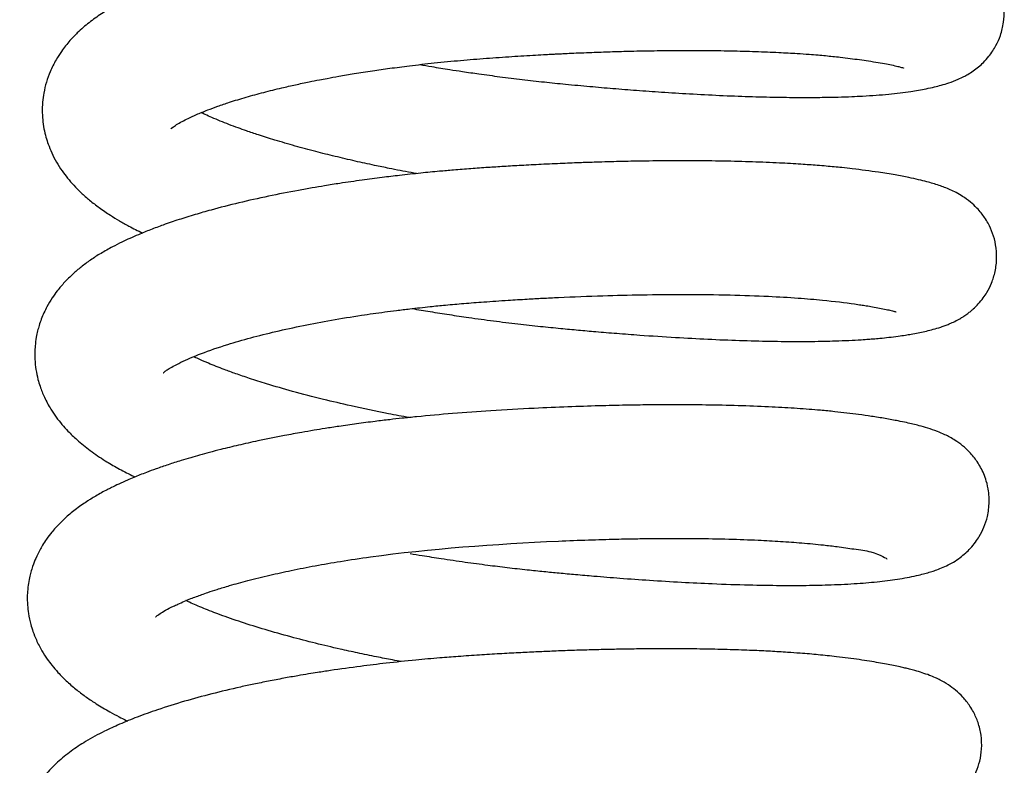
# Model space of a CAD drawing. Header units: inches. Extents: x 0 to 77643, y -44170 to 0.
# Tile 397 of 546: x 76167.48 to 76170.04, y -39518.42 to -39516.47. Entities that reach past the tile are written whole.
import ezdxf

# ---------------------------------------------------------------- set-up
doc = ezdxf.new("R2010")
doc.units = ezdxf.units.IN
doc.header["$MEASUREMENT"] = 0
doc.layers.get('0').update_dxf_attribs({"lineweight": 0})
doc.layers.add('FAKRO LOFT LADDERS', color=7, linetype='Continuous')

# ---------------------------------------------------------------- blocks, each defined once
blk = doc.blocks.new('A$C6AF374F8')
at = {"layer": 'FAKRO LOFT LADDERS', "color": 7, "linetype": 'Continuous'}
for points, knots in [([(613.227, 2567.94), (613.33, 2567.923), (613.59, 2567.879), (613.961, 2567.819), (614.372, 2567.756), (614.807, 2567.693), (615.327, 2567.623), (615.896, 2567.552), (616.468, 2567.487), (617.057, 2567.428), (617.655, 2567.372), (618.273, 2567.319), (618.897, 2567.269), (619.563, 2567.222), (620.289, 2567.177), (621.054, 2567.137), (621.815, 2567.108), (622.533, 2567.09), (623.169, 2567.083), (623.697, 2567.086), (624.127, 2567.094), (624.475, 2567.106), (624.808, 2567.122), (625.13, 2567.142), (625.454, 2567.169), (625.757, 2567.202), (626.014, 2567.238), (626.24, 2567.275), (626.444, 2567.313), (626.64, 2567.355), (626.833, 2567.404), (627.037, 2567.465), (627.231, 2567.538), (627.399, 2567.618), (627.529, 2567.689), (627.66, 2567.773), (627.796, 2567.876), (627.936, 2568.003), (628.054, 2568.133), (628.17, 2568.292), (628.277, 2568.472), (628.384, 2568.714), (628.461, 2569.031), (628.476, 2569.346), (628.441, 2569.652), (628.357, 2569.945), (628.217, 2570.229), (628.049, 2570.464), (627.886, 2570.633), (627.744, 2570.751), (627.661, 2570.813), (627.499, 2570.92), (627.31, 2571.018), (627.089, 2571.111), (626.878, 2571.183), (626.67, 2571.243), (626.448, 2571.298), (626.197, 2571.353), (625.928, 2571.405), (625.666, 2571.45), (625.422, 2571.488), (625.187, 2571.523), (624.884, 2571.564), (624.485, 2571.611), (624.027, 2571.655), (623.553, 2571.692), (623.038, 2571.724), (622.43, 2571.754), (621.724, 2571.777), (620.99, 2571.791), (620.314, 2571.794), (619.701, 2571.792), (619.091, 2571.784), (618.451, 2571.77), (617.724, 2571.748), (616.929, 2571.716), (616.047, 2571.672), (615.289, 2571.625), (614.645, 2571.58), (614.095, 2571.535), (613.497, 2571.478), (612.919, 2571.416), (612.431, 2571.357), (612.041, 2571.306), (611.684, 2571.256), (611.281, 2571.197), (610.846, 2571.127), (610.452, 2571.059), (610.151, 2571.003), (609.902, 2570.956), (609.583, 2570.892), (609.17, 2570.805), (608.701, 2570.697), (608.247, 2570.583), (607.82, 2570.467), (607.408, 2570.345), (607.018, 2570.22), (606.669, 2570.098), (606.408, 2570), (606.216, 2569.923), (606.057, 2569.857), (605.878, 2569.778), (605.706, 2569.699), (605.492, 2569.594), (605.244, 2569.464), (604.9, 2569.255), (604.605, 2569.043), (604.323, 2568.801), (604.082, 2568.549), (603.901, 2568.322), (603.722, 2568.043), (603.59, 2567.778), (603.484, 2567.486), (603.42, 2567.217), (603.389, 2566.987), (603.38, 2566.812), (603.381, 2566.663), (603.391, 2566.485), (603.421, 2566.273), (603.472, 2566.058), (603.539, 2565.848), (603.628, 2565.631), (603.749, 2565.397), (603.889, 2565.177), (604.041, 2564.976), (604.207, 2564.785), (604.397, 2564.594), (604.62, 2564.398), (604.871, 2564.204), (605.132, 2564.027), (605.391, 2563.868), (605.672, 2563.711), (605.871, 2563.61), (605.995, 2563.55)], [0.06359805, 0.06359805, 0.06359805, 0.06359805, 0.06365361, 0.0637376, 0.06379588, 0.0638718, 0.06396747, 0.06406921, 0.0641704, 0.06426764, 0.06437932, 0.06448661, 0.06459755, 0.06471694, 0.06485383, 0.0650065, 0.06516119, 0.0653149, 0.06546298, 0.06558892, 0.06569174, 0.06578637, 0.06586374, 0.06596561, 0.06606728, 0.06616246, 0.06625846, 0.06633408, 0.06641355, 0.06650438, 0.06657957, 0.06666405, 0.06676266, 0.06681744, 0.06685427, 0.06689981, 0.06694543, 0.0669867, 0.06703513, 0.06707037, 0.06710204, 0.0671593, 0.06722782, 0.06729027, 0.06734042, 0.06740361, 0.06746828, 0.06752957, 0.06758798, 0.06762299, 0.06765844, 0.06769435, 0.0677835, 0.0678802, 0.06796893, 0.06805612, 0.06815165, 0.0682524, 0.06835203, 0.06844865, 0.0685215, 0.06858946, 0.06866643, 0.06878756, 0.06890852, 0.06901917, 0.06913098, 0.06926446, 0.06941993, 0.06957249, 0.06970185, 0.06980852, 0.06991685, 0.07003705, 0.07015489, 0.07030388, 0.07045611, 0.07061519, 0.07069922, 0.07079323, 0.07090405, 0.07101589, 0.07110342, 0.07116919, 0.07123002, 0.07130138, 0.07139545, 0.07147908, 0.07153154, 0.07157483, 0.07162853, 0.07172585, 0.07183241, 0.07193114, 0.07202967, 0.07212894, 0.07222947, 0.07232446, 0.07240566, 0.07244489, 0.07248862, 0.07254402, 0.07260485, 0.07264727, 0.07274731, 0.07285147, 0.07297165, 0.07309061, 0.07317094, 0.07327334, 0.07334481, 0.07343913, 0.07351614, 0.07359299, 0.07365686, 0.07369789, 0.0737302, 0.0737735, 0.07383792, 0.07389871, 0.07394944, 0.0740154, 0.07409113, 0.07416825, 0.07423593, 0.07430833, 0.07438781, 0.07447357, 0.07456634, 0.07466728, 0.07474401, 0.07482319, 0.07493116, 0.07493116, 0.07493116, 0.07493116]), ([(606.73, 2566.262), (606.73, 2566.262), (606.735, 2566.268), (606.775, 2566.303), (606.871, 2566.37), (607.015, 2566.452), (607.192, 2566.543), (607.413, 2566.644), (607.672, 2566.75), (607.961, 2566.858), (608.292, 2566.97), (608.689, 2567.091), (609.148, 2567.217), (609.581, 2567.324), (609.979, 2567.415), (610.309, 2567.485), (610.586, 2567.54), (610.843, 2567.589), (611.143, 2567.643), (611.537, 2567.71), (611.979, 2567.779), (612.46, 2567.847), (612.995, 2567.916), (613.612, 2567.986), (614.282, 2568.052), (614.96, 2568.107), (615.613, 2568.152), (616.132, 2568.184), (616.481, 2568.203), (616.663, 2568.213), (616.812, 2568.22), (616.978, 2568.228), (617.194, 2568.239), (617.445, 2568.249), (617.784, 2568.263), (618.193, 2568.277), (618.709, 2568.292), (619.284, 2568.304), (619.947, 2568.311), (620.644, 2568.311), (621.338, 2568.302), (621.988, 2568.284), (622.564, 2568.26), (623.024, 2568.235), (623.361, 2568.211), (623.606, 2568.192), (623.81, 2568.174), (624.003, 2568.155), (624.221, 2568.132), (624.455, 2568.103), (624.701, 2568.07), (624.946, 2568.034), (625.184, 2567.997), (625.401, 2567.958), (625.584, 2567.921), (625.72, 2567.889), (625.794, 2567.869), (625.839, 2567.855), (625.847, 2567.852), (625.847, 2567.852)], [0.927094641, 0.927094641, 0.927094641, 0.927094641, 0.927157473, 0.927265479, 0.927379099, 0.927483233, 0.927572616, 0.927674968, 0.927793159, 0.927887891, 0.927988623, 0.928121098, 0.92824714, 0.928370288, 0.928458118, 0.928543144, 0.928604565, 0.928650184, 0.92871829, 0.928804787, 0.928907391, 0.928999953, 0.929104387, 0.929233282, 0.929368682, 0.929498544, 0.929627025, 0.929745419, 0.929797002, 0.929827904, 0.929850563, 0.929882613, 0.929924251, 0.92997526, 0.930028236, 0.930122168, 0.930214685, 0.93033339, 0.930467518, 0.930621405, 0.930774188, 0.930923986, 0.931069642, 0.931194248, 0.931278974, 0.931344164, 0.931402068, 0.931459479, 0.931522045, 0.931610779, 0.931697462, 0.931786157, 0.93189375, 0.932000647, 0.932105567, 0.932216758, 0.93229459, 0.932371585, 0.93242329, 0.93242329, 0.93242329, 0.93242329]), ([(613.14, 2565.099), (613.094, 2565.107), (612.854, 2565.151), (612.488, 2565.222), (612.002, 2565.323), (611.528, 2565.426), (611.016, 2565.546), (610.492, 2565.678), (609.965, 2565.82), (609.467, 2565.965), (609.045, 2566.099), (608.734, 2566.204), (608.478, 2566.294), (608.248, 2566.38), (608.018, 2566.47), (607.812, 2566.556), (607.646, 2566.629), (607.557, 2566.671), (607.522, 2566.687)], [0.924072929, 0.924072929, 0.924072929, 0.924072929, 0.92410095, 0.92421818, 0.924297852, 0.924405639, 0.924521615, 0.924635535, 0.924763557, 0.924897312, 0.9250119, 0.925100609, 0.925164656, 0.925239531, 0.925314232, 0.92539272, 0.925460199, 0.925504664, 0.925504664, 0.925504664, 0.925504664]), ([(613.027, 2561.58), (613.183, 2561.553), (613.506, 2561.499), (613.998, 2561.422), (614.549, 2561.34), (615.146, 2561.259), (615.771, 2561.182), (616.357, 2561.117), (616.883, 2561.065), (617.363, 2561.02), (617.85, 2560.977), (618.384, 2560.933), (619.082, 2560.88), (619.882, 2560.828), (620.751, 2560.781), (621.577, 2560.748), (622.37, 2560.728), (623.107, 2560.721), (623.664, 2560.727), (624.093, 2560.738), (624.418, 2560.751), (624.706, 2560.766), (624.912, 2560.781), (625.074, 2560.793), (625.251, 2560.809), (625.466, 2560.831), (625.691, 2560.859), (625.884, 2560.888), (626.058, 2560.917), (626.226, 2560.948), (626.399, 2560.984), (626.579, 2561.028), (626.735, 2561.072), (626.873, 2561.117), (626.979, 2561.157), (627.093, 2561.205), (627.196, 2561.253), (627.326, 2561.324), (627.423, 2561.385), (627.511, 2561.446), (627.592, 2561.51), (627.687, 2561.593), (627.794, 2561.698), (627.914, 2561.843), (628.039, 2562.033), (628.148, 2562.252), (628.244, 2562.554), (628.284, 2562.894), (628.258, 2563.233), (628.176, 2563.541), (628.07, 2563.775), (627.964, 2563.948), (627.862, 2564.085), (627.742, 2564.22), (627.574, 2564.375), (627.331, 2564.548), (627.053, 2564.688), (626.76, 2564.799), (626.489, 2564.879), (626.229, 2564.943), (625.958, 2565.001), (625.616, 2565.066), (625.238, 2565.126), (624.859, 2565.181), (624.539, 2565.221), (624.263, 2565.252), (624.035, 2565.274), (623.822, 2565.294), (623.536, 2565.317), (623.135, 2565.346), (622.577, 2565.378), (621.903, 2565.406), (621.144, 2565.425), (620.338, 2565.434), (619.532, 2565.432), (618.794, 2565.421), (618.233, 2565.408), (617.801, 2565.395), (617.409, 2565.382), (616.934, 2565.363), (616.409, 2565.339), (615.895, 2565.312), (615.433, 2565.285), (614.995, 2565.257), (614.557, 2565.227), (614.135, 2565.193), (613.698, 2565.155), (613.229, 2565.11), (612.731, 2565.056), (612.22, 2564.995), (611.699, 2564.926), (611.198, 2564.853), (610.767, 2564.785), (610.407, 2564.724), (609.914, 2564.636), (609.267, 2564.509), (608.503, 2564.338), (607.871, 2564.175), (607.356, 2564.028), (606.94, 2563.898), (606.554, 2563.767), (606.202, 2563.636), (605.838, 2563.488), (605.509, 2563.34), (605.19, 2563.179), (604.914, 2563.025), (604.641, 2562.85), (604.397, 2562.67), (604.172, 2562.479), (603.962, 2562.272), (603.786, 2562.066), (603.631, 2561.85), (603.486, 2561.609), (603.374, 2561.366), (603.3, 2561.151), (603.257, 2560.994), (603.219, 2560.815), (603.194, 2560.626), (603.184, 2560.435), (603.187, 2560.228), (603.211, 2559.992), (603.26, 2559.756), (603.332, 2559.514), (603.439, 2559.249), (603.585, 2558.981), (603.743, 2558.748), (603.891, 2558.56), (604.072, 2558.361), (604.304, 2558.136), (604.637, 2557.867), (604.988, 2557.63), (605.353, 2557.416), (605.617, 2557.278), (605.772, 2557.203), (605.799, 2557.19)], [0.07644913, 0.07644913, 0.07644913, 0.07644913, 0.07653315, 0.07662232, 0.0767113, 0.0768245, 0.07693604, 0.07703938, 0.07713186, 0.0772131, 0.07729328, 0.07739124, 0.07750024, 0.07767394, 0.07783729, 0.07800209, 0.07817107, 0.07834141, 0.07850154, 0.0785761, 0.07867098, 0.07876124, 0.07881944, 0.07885331, 0.07890761, 0.07898291, 0.07906481, 0.07913063, 0.07918714, 0.07926105, 0.07933186, 0.0794052, 0.0794868, 0.07953641, 0.07957924, 0.07961759, 0.0796715, 0.07971128, 0.07973559, 0.07976936, 0.07979547, 0.07981629, 0.07985938, 0.07990441, 0.07993756, 0.07999179, 0.08005269, 0.08012073, 0.08018822, 0.08024741, 0.0803055, 0.0803411, 0.08037253, 0.08041089, 0.08046768, 0.08053669, 0.08065893, 0.08078309, 0.08092021, 0.08100978, 0.08111108, 0.08123932, 0.08138235, 0.08148338, 0.08157996, 0.08165319, 0.08170399, 0.08175615, 0.0818136, 0.08191438, 0.08204092, 0.08219122, 0.082347, 0.08250427, 0.08266224, 0.08280093, 0.08290862, 0.08296474, 0.08303141, 0.08311634, 0.08321543, 0.08330609, 0.08338476, 0.08345663, 0.08353461, 0.08361401, 0.08367828, 0.0837647, 0.08386332, 0.08394565, 0.08404166, 0.08414968, 0.08422609, 0.08428782, 0.08435787, 0.0845166, 0.08468066, 0.08484477, 0.08494334, 0.08504769, 0.08515463, 0.08524562, 0.08533608, 0.08546724, 0.08554517, 0.08564408, 0.08573904, 0.08582766, 0.08590962, 0.08599847, 0.08608286, 0.08614517, 0.08621916, 0.08631603, 0.08636192, 0.08640067, 0.08644579, 0.0865059, 0.08654989, 0.08659563, 0.08666764, 0.08673667, 0.08678691, 0.0868701, 0.08697001, 0.08704095, 0.08710961, 0.0871777, 0.08727336, 0.08740351, 0.08753907, 0.08764427, 0.08775636, 0.08778016, 0.08778016, 0.08778016, 0.08778016]), ([(606.534, 2559.901), (606.534, 2559.901), (606.54, 2559.907), (606.578, 2559.94), (606.661, 2559.999), (606.79, 2560.076), (607.194, 2560.286), (607.875, 2560.55), (608.805, 2560.819), (609.467, 2560.985), (610.173, 2561.139), (610.923, 2561.281), (611.636, 2561.397), (612.208, 2561.479), (612.63, 2561.533), (612.937, 2561.571), (613.23, 2561.604), (613.539, 2561.637), (613.922, 2561.675), (614.388, 2561.716), (614.932, 2561.758), (615.484, 2561.795), (615.996, 2561.826), (616.436, 2561.851), (617.096, 2561.883), (617.968, 2561.918), (619.069, 2561.944), (620.188, 2561.953), (621.3, 2561.94), (622.285, 2561.906), (623.086, 2561.858), (623.857, 2561.794), (624.383, 2561.727), (624.728, 2561.677), (624.884, 2561.652), (625.049, 2561.625), (625.228, 2561.592), (625.392, 2561.559), (625.508, 2561.532), (625.578, 2561.513), (625.609, 2561.505), (625.644, 2561.494), (625.651, 2561.491), (625.651, 2561.491), (625.651, 2561.491)], [0.914315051, 0.914315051, 0.914315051, 0.914315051, 0.91437856, 0.914478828, 0.914574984, 0.914675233, 0.914790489, 0.915250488, 0.915424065, 0.915594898, 0.915768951, 0.915934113, 0.916103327, 0.916228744, 0.916290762, 0.916360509, 0.916413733, 0.916466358, 0.916544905, 0.916638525, 0.916738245, 0.916860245, 0.91695654, 0.917032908, 0.917113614, 0.917337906, 0.917539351, 0.917769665, 0.918029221, 0.918266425, 0.918468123, 0.918652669, 0.918937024, 0.919001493, 0.919058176, 0.919130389, 0.91922541, 0.919326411, 0.919423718, 0.919484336, 0.919527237, 0.91957902, 0.91963745, 0.919637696, 0.919637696, 0.919637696, 0.919637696]), ([(612.945, 2558.737), (612.765, 2558.771), (612.251, 2558.868), (611.498, 2559.026), (610.664, 2559.222), (609.925, 2559.414), (609.29, 2559.598), (608.803, 2559.753), (608.437, 2559.878), (608.075, 2560.009), (607.759, 2560.134), (607.51, 2560.241), (607.395, 2560.294), (607.35, 2560.315)], [0.911290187, 0.911290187, 0.911290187, 0.911290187, 0.911399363, 0.911604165, 0.911762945, 0.911949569, 0.912119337, 0.912238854, 0.91234161, 0.912433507, 0.912571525, 0.912654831, 0.912711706, 0.912711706, 0.912711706, 0.912711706]), ([(612.98, 2555.194), (613.083, 2555.176), (613.35, 2555.132), (613.825, 2555.057), (614.396, 2554.974), (614.971, 2554.896), (615.512, 2554.829), (616.002, 2554.774), (616.453, 2554.727), (616.873, 2554.687), (617.307, 2554.647), (617.838, 2554.601), (618.483, 2554.549), (619.249, 2554.495), (620.054, 2554.446), (620.926, 2554.404), (621.793, 2554.375), (622.607, 2554.361), (623.322, 2554.363), (623.995, 2554.378), (624.642, 2554.411), (625.225, 2554.461), (625.78, 2554.537), (626.135, 2554.606), (626.4, 2554.672), (626.534, 2554.71), (626.692, 2554.761), (626.83, 2554.814), (626.989, 2554.886), (627.151, 2554.974), (627.309, 2555.078), (627.459, 2555.201), (627.593, 2555.332), (627.715, 2555.478), (627.839, 2555.665), (627.949, 2555.884), (628.027, 2556.124), (628.067, 2556.347), (628.079, 2556.525), (628.076, 2556.679), (628.058, 2556.857), (628.013, 2557.066), (627.94, 2557.27), (627.857, 2557.441), (627.771, 2557.584), (627.662, 2557.73), (627.547, 2557.859), (627.375, 2558.017), (627.155, 2558.172), (626.934, 2558.29), (626.703, 2558.387), (626.486, 2558.462), (626.273, 2558.522), (626.09, 2558.568), (625.91, 2558.609), (625.672, 2558.658), (625.372, 2558.713), (625.027, 2558.768), (624.691, 2558.816), (624.37, 2558.857), (624.038, 2558.894), (623.614, 2558.935), (623.074, 2558.977), (622.395, 2559.017), (621.636, 2559.047), (620.817, 2559.066), (619.998, 2559.073), (619.263, 2559.07), (618.571, 2559.06), (617.871, 2559.044), (617.074, 2559.017), (616.13, 2558.976), (615.124, 2558.919), (614.096, 2558.848), (613.329, 2558.779), (612.784, 2558.722), (612.423, 2558.682), (612.024, 2558.634), (611.582, 2558.576), (611.148, 2558.514), (610.779, 2558.457), (610.456, 2558.405), (610.103, 2558.345), (609.607, 2558.254), (609.055, 2558.143), (608.504, 2558.021), (608.085, 2557.919), (607.75, 2557.832), (607.49, 2557.761), (607.242, 2557.69), (606.969, 2557.608), (606.665, 2557.511), (606.365, 2557.408), (606.122, 2557.318), (605.93, 2557.244), (605.765, 2557.177), (605.58, 2557.098), (605.384, 2557.01), (605.209, 2556.926), (605.061, 2556.851), (604.923, 2556.778), (604.781, 2556.698), (604.671, 2556.632), (604.533, 2556.544), (604.427, 2556.473), (604.28, 2556.367), (604.134, 2556.252), (603.987, 2556.125), (603.815, 2555.961), (603.643, 2555.77), (603.5, 2555.582), (603.396, 2555.425), (603.3, 2555.258), (603.21, 2555.075), (603.134, 2554.882), (603.082, 2554.712), (603.041, 2554.548), (603.009, 2554.363), (602.991, 2554.175), (602.988, 2554.002), (602.995, 2553.827), (603.02, 2553.605), (603.069, 2553.375), (603.141, 2553.145), (603.234, 2552.913), (603.359, 2552.671), (603.5, 2552.454), (603.639, 2552.268), (603.81, 2552.068), (604.029, 2551.849), (604.279, 2551.635), (604.531, 2551.447), (604.814, 2551.257), (605.097, 2551.089), (605.362, 2550.948), (605.519, 2550.869), (605.593, 2550.833), (605.606, 2550.827)], [0.08932683, 0.08932683, 0.08932683, 0.08932683, 0.08938193, 0.08946984, 0.08957997, 0.08968323, 0.08977259, 0.08986388, 0.0899402, 0.09000939, 0.09008558, 0.09017057, 0.09029293, 0.09043365, 0.09059179, 0.0907488, 0.09094539, 0.09112632, 0.09128465, 0.09144987, 0.09163862, 0.09182065, 0.09199956, 0.0921977, 0.09226674, 0.09233183, 0.09238082, 0.0924466, 0.09251335, 0.09256118, 0.09261906, 0.09266557, 0.09270584, 0.09275151, 0.09278712, 0.09284126, 0.09289825, 0.09293391, 0.09297101, 0.0929993, 0.09302689, 0.09307828, 0.09311724, 0.09315521, 0.0931914, 0.0932233, 0.09326039, 0.09332056, 0.09338773, 0.09348656, 0.09356691, 0.09367701, 0.09377274, 0.09383976, 0.09390873, 0.09399066, 0.09411184, 0.09422923, 0.09432979, 0.09441551, 0.0945003, 0.09459574, 0.09474201, 0.09489067, 0.09505758, 0.09522813, 0.09538657, 0.09553233, 0.09564012, 0.09576582, 0.09590982, 0.09606301, 0.09626073, 0.09643403, 0.09660003, 0.09666605, 0.09672522, 0.09679404, 0.09688218, 0.09696842, 0.09703655, 0.0970912, 0.09715358, 0.09724221, 0.09738431, 0.09749142, 0.09759257, 0.09765979, 0.09771943, 0.09777404, 0.09783611, 0.09791964, 0.09800299, 0.09807158, 0.09811849, 0.09816356, 0.09821372, 0.09828094, 0.09834163, 0.09837863, 0.09842429, 0.09847523, 0.09851818, 0.09854004, 0.09859287, 0.09864957, 0.09870092, 0.09875517, 0.09882367, 0.09890882, 0.09897147, 0.09902519, 0.09906611, 0.09913041, 0.09919075, 0.09923321, 0.09927173, 0.09932441, 0.09938053, 0.09941983, 0.0994596, 0.09951793, 0.09959575, 0.09964603, 0.0997116, 0.09980048, 0.09987255, 0.09992992, 0.1000009, 0.10010274, 0.10020039, 0.10028961, 0.10037678, 0.10049169, 0.10056646, 0.10062093, 0.10063181, 0.10063181, 0.10063181, 0.10063181]), ([(606.337, 2553.54), (606.338, 2553.54), (606.356, 2553.559), (606.434, 2553.618), (606.589, 2553.713), (606.757, 2553.8), (606.93, 2553.881), (607.081, 2553.947), (607.244, 2554.013), (607.395, 2554.071), (607.543, 2554.126), (607.722, 2554.188), (607.961, 2554.266), (608.303, 2554.371), (608.756, 2554.496), (609.294, 2554.628), (609.882, 2554.757), (610.496, 2554.877), (611.185, 2554.996), (613.178, 2555.297), (615.479, 2555.466), (617.609, 2555.55), (618.301, 2555.57), (618.876, 2555.581), (619.378, 2555.587), (619.884, 2555.59), (620.538, 2555.587), (621.282, 2555.573), (622.016, 2555.547), (622.648, 2555.513), (623.219, 2555.471), (623.708, 2555.425), (624.157, 2555.371), (624.593, 2555.305), (625.158, 2555.236), (625.42, 2555.045), (625.418, 2555.055)], [0.901503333, 0.901503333, 0.901503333, 0.901503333, 0.901613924, 0.901750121, 0.901863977, 0.901982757, 0.902037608, 0.902114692, 0.902181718, 0.902235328, 0.902285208, 0.902340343, 0.902417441, 0.902515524, 0.902648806, 0.902797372, 0.902931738, 0.903075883, 0.903219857, 0.903384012, 0.904332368, 0.904485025, 0.904626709, 0.904740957, 0.904831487, 0.904934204, 0.905056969, 0.905250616, 0.905431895, 0.905580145, 0.905732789, 0.905904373, 0.906024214, 0.906189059, 0.906390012, 0.90679156, 0.90679156, 0.90679156, 0.90679156]), ([(612.752, 2552.376), (612.672, 2552.391), (612.453, 2552.432), (612.069, 2552.506), (611.612, 2552.6), (611.079, 2552.717), (610.492, 2552.856), (609.835, 2553.025), (609.187, 2553.209), (608.57, 2553.402), (608.037, 2553.588), (607.584, 2553.764), (607.298, 2553.886), (607.157, 2553.953), (607.126, 2553.968)], [0.898479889, 0.898479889, 0.898479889, 0.898479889, 0.89852799, 0.898613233, 0.898716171, 0.898813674, 0.89895468, 0.899105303, 0.899268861, 0.899432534, 0.899596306, 0.899736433, 0.899874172, 0.899914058, 0.899914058, 0.899914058, 0.899914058]), ([(612.643, 2548.857), (612.77, 2548.835), (613.051, 2548.788), (613.468, 2548.721), (613.926, 2548.652), (614.505, 2548.57), (615.198, 2548.482), (615.963, 2548.395), (616.713, 2548.322), (617.401, 2548.26), (617.999, 2548.211), (618.47, 2548.175), (618.902, 2548.145), (619.346, 2548.116), (619.886, 2548.085), (620.508, 2548.053), (621.166, 2548.028), (621.777, 2548.011), (622.249, 2548.004), (622.612, 2548.002), (622.892, 2548.002), (623.174, 2548.005), (623.467, 2548.01), (623.783, 2548.019), (624.094, 2548.032), (624.345, 2548.047), (624.512, 2548.058), (624.638, 2548.068), (624.78, 2548.08), (624.965, 2548.097), (625.174, 2548.121), (625.367, 2548.147), (625.52, 2548.17), (625.643, 2548.191), (625.774, 2548.215), (625.925, 2548.245), (626.086, 2548.281), (626.248, 2548.323), (626.408, 2548.37), (626.583, 2548.432), (626.761, 2548.509), (626.918, 2548.592), (627.058, 2548.681), (627.164, 2548.758), (627.276, 2548.853), (627.391, 2548.965), (627.514, 2549.111), (627.634, 2549.289), (627.748, 2549.509), (627.841, 2549.789), (627.89, 2550.111), (627.876, 2550.456), (627.799, 2550.782), (627.687, 2551.036), (627.587, 2551.205), (627.479, 2551.353), (627.367, 2551.482), (627.2, 2551.64), (626.997, 2551.785), (626.823, 2551.885), (626.661, 2551.962), (626.505, 2552.026), (626.331, 2552.087), (626.157, 2552.139), (626.007, 2552.179), (625.88, 2552.21), (625.74, 2552.242), (625.581, 2552.276), (625.396, 2552.312), (625.19, 2552.349), (624.954, 2552.388), (624.688, 2552.428), (624.402, 2552.468), (624.122, 2552.502), (623.862, 2552.531), (623.626, 2552.554), (623.388, 2552.576), (623.122, 2552.597), (622.785, 2552.621), (622.372, 2552.646), (621.875, 2552.669), (621.312, 2552.689), (620.702, 2552.703), (620.102, 2552.71), (619.558, 2552.711), (619.059, 2552.708), (618.595, 2552.702), (618.125, 2552.693), (617.643, 2552.681), (617.151, 2552.665), (616.687, 2552.648), (616.243, 2552.628), (615.79, 2552.606), (615.297, 2552.579), (614.772, 2552.546), (614.252, 2552.512), (613.699, 2552.469), (613.07, 2552.412), (612.379, 2552.34), (611.636, 2552.249), (611.041, 2552.167), (610.593, 2552.098), (610.311, 2552.052), (610.016, 2552.003), (609.666, 2551.94), (609.281, 2551.867), (608.905, 2551.791), (608.405, 2551.683), (607.792, 2551.537), (607.067, 2551.34), (606.421, 2551.137), (605.864, 2550.937), (605.403, 2550.749), (604.958, 2550.543), (604.535, 2550.315), (604.13, 2550.048), (603.772, 2549.758), (603.502, 2549.478), (603.303, 2549.222), (603.173, 2549.022), (603.068, 2548.828), (602.989, 2548.653), (602.923, 2548.475), (602.868, 2548.289), (602.83, 2548.107), (602.807, 2547.941), (602.791, 2547.746), (602.793, 2547.517), (602.819, 2547.283), (602.862, 2547.061), (602.921, 2546.852), (602.993, 2546.662), (603.062, 2546.509), (603.137, 2546.363), (603.224, 2546.215), (603.369, 2546.001), (603.534, 2545.796), (603.757, 2545.56), (604.018, 2545.326), (604.296, 2545.113), (604.55, 2544.941), (604.752, 2544.817), (604.911, 2544.726), (605.068, 2544.639), (605.229, 2544.555), (605.351, 2544.495), (605.409, 2544.467)], [0.10215243, 0.10215243, 0.10215243, 0.10215243, 0.10222056, 0.10230349, 0.10237454, 0.10246337, 0.10260896, 0.10273788, 0.10286505, 0.10300347, 0.10310396, 0.10318702, 0.10325982, 0.10334223, 0.1034354, 0.10356705, 0.10370516, 0.10383404, 0.10395326, 0.10401717, 0.10408234, 0.10415046, 0.10422148, 0.10430125, 0.10439559, 0.10447336, 0.10451489, 0.10454384, 0.10458611, 0.10464581, 0.1047207, 0.1047922, 0.10484169, 0.10488578, 0.1049299, 0.10499717, 0.10507036, 0.10513554, 0.10520525, 0.10527577, 0.10535216, 0.1054117, 0.10544583, 0.10548846, 0.10551552, 0.10555302, 0.10560051, 0.10563581, 0.10568938, 0.10574584, 0.10580795, 0.10587657, 0.10594279, 0.10600245, 0.10603895, 0.10606886, 0.10610427, 0.10616757, 0.1062316, 0.10630905, 0.10635942, 0.10642291, 0.10650598, 0.10658765, 0.10664781, 0.10669685, 0.10674766, 0.10681545, 0.10688144, 0.1069542, 0.10703371, 0.10711701, 0.10720337, 0.10728708, 0.10735108, 0.1074116, 0.10746929, 0.10752936, 0.10760675, 0.10770848, 0.10781214, 0.10793312, 0.10806361, 0.10818125, 0.10828445, 0.10837306, 0.10846013, 0.10853956, 0.10862818, 0.10871898, 0.10880109, 0.10887297, 0.10895219, 0.10903814, 0.10913001, 0.10922638, 0.10930958, 0.10942054, 0.10955821, 0.1096788, 0.10982426, 0.10988826, 0.10993263, 0.10998609, 0.11005904, 0.11013908, 0.11021705, 0.11028933, 0.11045338, 0.11061753, 0.11079318, 0.11093499, 0.11106723, 0.11118896, 0.1113493, 0.11148101, 0.11161485, 0.11175052, 0.11181856, 0.11188911, 0.11194945, 0.11200026, 0.11204435, 0.11210173, 0.11215409, 0.11219112, 0.11223332, 0.1123085, 0.1123683, 0.11241889, 0.11248751, 0.11254297, 0.11258404, 0.1126241, 0.11268332, 0.11273868, 0.11282588, 0.11291772, 0.1130214, 0.11313477, 0.11322287, 0.11328451, 0.11333593, 0.1133743, 0.11343223, 0.11348285, 0.11348285, 0.11348285, 0.11348285])]:
    blk.add_open_spline(points, degree=3, knots=knots, dxfattribs=at)

msp = doc.modelspace()

# ---------------------------------------------------------------- block references
at = {"xscale": 0.1, "yscale": 0.1, "zscale": 0.1}
msp.add_blockref('A$C6AF374F8', (76107.1973, -39773.38402), dxfattribs=at)

doc.saveas('drawing.dxf')
